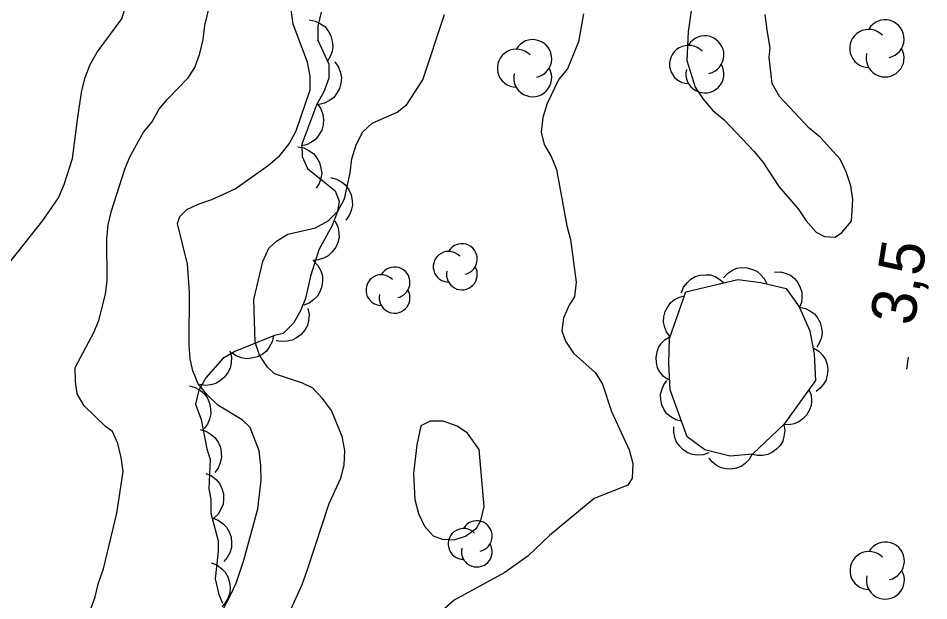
# Model space of a CAD drawing. Extents: x 282461 to 284471, y 5554090 to 5557646.
# Drawn here: x 283254.5 to 283315.6, y 5556961.7 to 5557000.7 of the extents above; entities that cross this region are included whole.
import ezdxf

# ---------------------------------------------------------------- set-up
doc = ezdxf.new("R2010")
doc.units = 0
for name, color, linetype in [('Niveau 1', 7, 'Continuous'), ('Niveau 2', 7, 'Continuous'), ('Niveau 3', 7, 'Continuous'), ('Niveau 44', 7, 'Continuous'), ('Niveau 7', 7, 'Continuous')]:
    doc.layers.add(name, color=color, linetype=linetype)

msp = doc.modelspace()

# ---------------------------------------------------------------- linework, layer by layer
at = {"layer": 'Niveau 1'}
msp.add_lwpolyline([(283285.42, 5556971.85), (283284.65, 5556972.94), (283283.95, 5556973.4), (283283.02, 5556973.74), (283282.15, 5556973.73), (283281.51, 5556973.43), (283281.24, 5556972.15), (283281.03, 5556970.23), (283281.11, 5556968.49), (283281.35, 5556967.56), (283281.76, 5556966.7), (283282.35, 5556966.07), (283282.94, 5556965.84), (283283.75, 5556965.79), (283284.5, 5556966.03), (283285.25, 5556966.57), (283285.53, 5556967.09), (283285.76, 5556968.02), (283285.42, 5556971.85)], dxfattribs=at)
at = {"layer": 'Niveau 2'}
for points in [[(283259.01, 5556960.11), (283259.69, 5556961.98), (283259.91, 5556962.91), (283260.25, 5556963.85), (283261.14, 5556967.58), (283261.57, 5556970.38), (283261.44, 5556971.31), (283261.2, 5556972.24), (283260.84, 5556973.05), (283260.37, 5556973.39), (283258.96, 5556974.77), (283258.48, 5556975.58), (283258.36, 5556976.4), (283258.35, 5556977.33), (283259.6, 5556979.67), (283259.94, 5556980.49), (283260.38, 5556982.24), (283260.49, 5556983.17), (283260.46, 5556985.96), (283260.56, 5556986.9), (283260.78, 5556987.83), (283261.68, 5556990.63), (283262.02, 5556991.45), (283262.93, 5556993.09), (283263.51, 5556993.8), (283263.96, 5556994.62), (283264.54, 5556995.32), (283265.92, 5556996.73), (283266.37, 5556997.44), (283266.71, 5556998.37), (283266.93, 5556999.31), (283267.04, 5557000.24), (283267.48, 5557002.11)], [(283266.19, 5556957.17), (283268.74, 5556962.03), (283269.14, 5556962.9), (283269.65, 5556964.42), (283270.6, 5556967.86), (283270.81, 5556969.78), (283270.79, 5556970.77), (283270.67, 5556971.76), (283270.07, 5556973.32), (283269.54, 5556973.84), (283267.9, 5556974.81), (283267.19, 5556975.5), (283266.6, 5556976.24), (283266.24, 5556977.11), (283266.06, 5556977.92), (283265.99, 5556978.85), (283266.01, 5556982.4), (283265.87, 5556984.26), (283265.2, 5556986.98), (283265.36, 5556987.45), (283265.82, 5556987.92), (283266.58, 5556988.28), (283267.5, 5556988.58), (283269.06, 5556989.3), (283271.31, 5556990.89), (283272.06, 5556991.54), (283272.69, 5556992.31), (283273.15, 5556993.18), (283274.1, 5556995.93), (283274.09, 5556996.86), (283273.91, 5556997.79), (283272.95, 5557000.33), (283272.82, 5557001.32)], [(283299.71, 5557001.69), (283299.44, 5556999.82), (283299.35, 5556997.91), (283299.9, 5556996.11), (283300.44, 5556995.31), (283301.09, 5556994.56), (283301.85, 5556993.93), (283303.85, 5556991.81), (283304.45, 5556991.06), (283305.51, 5556989.45), (283306.81, 5556987.96), (283307.35, 5556987.15), (283308, 5556986.4), (283308.58, 5556986.12), (283309.28, 5556986.07), (283309.74, 5556986.37), (283310.37, 5556987.13), (283310.46, 5556988.59), (283310.33, 5556989.51), (283310.03, 5556990.44), (283309.61, 5556991.3), (283308.31, 5556992.74), (283307.55, 5556993.37), (283305.55, 5556995.49), (283305.07, 5556996.36), (283304.87, 5556998.09), (283304.92, 5556998.73), (283304.73, 5556999.95)], [(283272.37, 5556960.18), (283273.56, 5556962.8), (283273.9, 5556963.74), (283275.36, 5556968.23), (283276.15, 5556969.92), (283276.38, 5556970.8), (283276.42, 5556971.78), (283276.24, 5556972.71), (283275.52, 5556974.45), (283274.93, 5556975.25), (283274.28, 5556975.94), (283273.58, 5556976.28), (283271.71, 5556976.9), (283271.24, 5556977.36), (283270.71, 5556978.17), (283270.41, 5556979.03), (283270.32, 5556981.88), (283270.93, 5556984.44), (283271.32, 5556985.32), (283271.84, 5556985.79), (283272.59, 5556986.26), (283274.45, 5556986.69), (283275.31, 5556987.17), (283275.94, 5556987.81), (283276.4, 5556988.63), (283276.78, 5556990.38), (283276.89, 5556991.31), (283277.17, 5556992.24), (283277.62, 5556993.12), (283278.26, 5556993.71), (283279.93, 5556994.43), (283280.57, 5556994.96), (283281.65, 5556996.6), (283283.11, 5557000.97)], [(283292.41, 5557001.02), (283292.08, 5556999.16), (283291.34, 5556997.35), (283290.77, 5556996.64), (283289.98, 5556995.01), (283289.7, 5556994.08), (283289.59, 5556993.09), (283289.78, 5556992.28), (283290.25, 5556991.47), (283290.61, 5556990.6), (283291.29, 5556986.83), (283291.54, 5556985.91), (283291.92, 5556983.06), (283291.81, 5556982.07), (283291.47, 5556981.55), (283291.08, 5556980.67), (283290.97, 5556979.8), (283291.21, 5556979.1), (283291.74, 5556978.3), (283293.21, 5556976.98), (283293.68, 5556976.23), (283294.29, 5556974.38), (283295.48, 5556971.83), (283295.72, 5556970.91), (283295.68, 5556969.92), (283295.39, 5556969.45), (283293.14, 5556968.55), (283290.14, 5556966.08), (283288.71, 5556964.73), (283287.15, 5556963.6), (283283.74, 5556961.76), (283283, 5556961.11)], [(283304.73, 5556999.95), (283304.6, 5557000.99)]]:
    msp.add_lwpolyline(points, dxfattribs=at)
at = {"layer": 'Niveau 3'}
msp.add_line((283314.09, 5556977.23), (283314.21, 5556978.02), dxfattribs=at)
at = {"layer": 'Niveau 44'}
for points in [[(283274.83, 5557001.13), (283274.61, 5557000.2), (283274.62, 5556999.27), (283275.34, 5556997.65), (283275.35, 5556996.72), (283275.01, 5556995.79), (283274.55, 5556994.97), (283273.54, 5556992.29), (283273.55, 5556991.47), (283273.91, 5556990.67), (283275.78, 5556989.18), (283276.03, 5556988.48), (283275.92, 5556987.78), (283275.58, 5556986.85), (283274.67, 5556985.21), (283274.11, 5556983.46), (283273.78, 5556981.95), (283273.44, 5556981.13), (283272.98, 5556980.31), (283272.29, 5556979.61), (283271.71, 5556979.49), (283269.05, 5556978.41), (283268.25, 5556977.93), (283267.1, 5556976.64), (283266.64, 5556975.82), (283266.42, 5556974.89), (283266.78, 5556973.85), (283267.16, 5556971.88), (283267.4, 5556971.18), (283267.3, 5556969.21), (283267.43, 5556968.51), (283267.44, 5556967.58), (283267.93, 5556965.73), (283267.93, 5556965.03), (283267.72, 5556963.17), (283267.97, 5556962.13), (283268.21, 5556961.55)], [(283274.02, 5557000.62), (283274.44, 5557000.54), (283274.8, 5557000.36), (283275.08, 5557000.17), (283275.3, 5556999.89), (283275.48, 5556999.56), (283275.58, 5556999.19), (283275.62, 5556998.86), (283275.57, 5556998.51), (283275.44, 5556998.16), (283275.25, 5556997.85)], [(283275.74, 5556997.8), (283275.99, 5556997.46), (283276.12, 5556997.07), (283276.19, 5556996.74), (283276.16, 5556996.39), (283276.06, 5556996.03), (283275.87, 5556995.69), (283275.68, 5556995.42), (283275.39, 5556995.21), (283275.06, 5556995.04), (283274.7, 5556994.95)], [(283274.57, 5556995.01), (283274.81, 5556994.67), (283274.94, 5556994.28), (283275, 5556993.95), (283274.97, 5556993.6), (283274.87, 5556993.24), (283274.67, 5556992.91), (283274.47, 5556992.64), (283274.19, 5556992.43), (283273.85, 5556992.26), (283273.5, 5556992.18)], [(283273.26, 5556992.11), (283273.68, 5556992.04), (283274.04, 5556991.85), (283274.32, 5556991.66), (283274.54, 5556991.39), (283274.73, 5556991.06), (283274.82, 5556990.69), (283274.87, 5556990.36), (283274.82, 5556990.01), (283274.7, 5556989.66), (283274.51, 5556989.35)], [(283275.46, 5556990.07), (283275.87, 5556989.96), (283276.22, 5556989.75), (283276.48, 5556989.54), (283276.68, 5556989.24), (283276.84, 5556988.91), (283276.91, 5556988.52), (283276.93, 5556988.2), (283276.84, 5556987.85), (283276.7, 5556987.51), (283276.48, 5556987.21)], [(283275.75, 5556987.16), (283275.94, 5556986.78), (283276.01, 5556986.38), (283276.03, 5556986.04), (283275.94, 5556985.7), (283275.79, 5556985.36), (283275.55, 5556985.06), (283275.31, 5556984.82), (283275, 5556984.66), (283274.64, 5556984.54), (283274.28, 5556984.51)], [(283274.33, 5556984.47), (283274.62, 5556984.17), (283274.81, 5556983.8), (283274.92, 5556983.48), (283274.93, 5556983.13), (283274.88, 5556982.76), (283274.74, 5556982.4), (283274.58, 5556982.11), (283274.33, 5556981.86), (283274.02, 5556981.65), (283273.68, 5556981.51)], [(283298.99, 5556982.34), (283299.13, 5556982.72), (283299.38, 5556983.03), (283299.6, 5556983.26), (283299.9, 5556983.42), (283300.24, 5556983.53), (283300.62, 5556983.55), (283300.93, 5556983.54), (283301.25, 5556983.42), (283301.56, 5556983.24), (283301.82, 5556983)], [(283301.8, 5556983.34), (283302.07, 5556983.64), (283302.4, 5556983.85), (283302.69, 5556983.98), (283303.03, 5556984.03), (283303.38, 5556984.02), (283303.74, 5556983.91), (283304.03, 5556983.79), (283304.29, 5556983.57), (283304.52, 5556983.29), (283304.68, 5556982.98)], [(283305.21, 5556983.73), (283305.61, 5556983.74), (283305.99, 5556983.64), (283306.28, 5556983.51), (283306.55, 5556983.29), (283306.78, 5556983.02), (283306.94, 5556982.69), (283307.05, 5556982.39), (283307.06, 5556982.05), (283307.02, 5556981.69), (283306.9, 5556981.37)], [(283305.84, 5556973.51), (283303.75, 5556971.53), (283302.25, 5556971.39), (283300.55, 5556971.82), (283299.36, 5556972.7), (283298.23, 5556975.85), (283298.14, 5556977.6), (283298.19, 5556979.28), (283299.27, 5556982.41), (283302.75, 5556983.22), (283304.3, 5556983.03), (283306, 5556982.62), (283306.88, 5556981.39), (283307.58, 5556979.79), (283307.87, 5556978.22), (283307.96, 5556976.46), (283305.84, 5556973.51)], [(283298.23, 5556979.39), (283297.99, 5556979.72), (283297.85, 5556980.09), (283297.78, 5556980.4), (283297.81, 5556980.74), (283297.9, 5556981.08), (283298.07, 5556981.41), (283298.25, 5556981.67), (283298.52, 5556981.88), (283298.84, 5556982.05), (283299.18, 5556982.14)], [(283273.95, 5556981.29), (283274.03, 5556980.88), (283273.99, 5556980.47), (283273.92, 5556980.15), (283273.74, 5556979.84), (283273.5, 5556979.55), (283273.19, 5556979.32), (283272.9, 5556979.16), (283272.55, 5556979.09), (283272.18, 5556979.07), (283271.82, 5556979.13)], [(283306.89, 5556981.37), (283307.29, 5556981.29), (283307.64, 5556981.11), (283307.9, 5556980.93), (283308.11, 5556980.66), (283308.28, 5556980.35), (283308.37, 5556979.99), (283308.42, 5556979.67), (283308.36, 5556979.34), (283308.24, 5556979), (283308.05, 5556978.7)], [(283271.64, 5556979.46), (283271.55, 5556979.05), (283271.35, 5556978.69), (283271.16, 5556978.42), (283270.87, 5556978.21), (283270.54, 5556978.04), (283270.16, 5556977.95), (283269.83, 5556977.92), (283269.49, 5556977.99), (283269.14, 5556978.12), (283268.83, 5556978.32)], [(283298.11, 5556976.5), (283297.78, 5556976.73), (283297.54, 5556977.05), (283297.38, 5556977.32), (283297.31, 5556977.66), (283297.28, 5556978.01), (283297.36, 5556978.38), (283297.45, 5556978.68), (283297.65, 5556978.96), (283297.9, 5556979.21), (283298.19, 5556979.4)], [(283307.85, 5556978.63), (283308.19, 5556978.42), (283308.46, 5556978.13), (283308.64, 5556977.87), (283308.74, 5556977.54), (283308.79, 5556977.19), (283308.75, 5556976.82), (283308.68, 5556976.51), (283308.51, 5556976.22), (283308.28, 5556975.94), (283308, 5556975.73)], [(283268.71, 5556978.45), (283268.82, 5556978.04), (283268.8, 5556977.63), (283268.74, 5556977.3), (283268.58, 5556976.99), (283268.36, 5556976.69), (283268.05, 5556976.45), (283267.78, 5556976.27), (283267.43, 5556976.18), (283267.06, 5556976.14), (283266.7, 5556976.19)], [(283298.99, 5556973.73), (283298.6, 5556973.83), (283298.26, 5556974.03), (283298.01, 5556974.23), (283297.82, 5556974.51), (283297.67, 5556974.84), (283297.61, 5556975.2), (283297.58, 5556975.52), (283297.66, 5556975.85), (283297.81, 5556976.18), (283298.01, 5556976.46)], [(283266, 5556976.11), (283266.4, 5556976), (283266.75, 5556975.79), (283267.01, 5556975.57), (283267.21, 5556975.28), (283267.36, 5556974.94), (283267.42, 5556974.56), (283267.44, 5556974.23), (283267.36, 5556973.88), (283267.21, 5556973.54), (283266.99, 5556973.25)], [(283307.53, 5556975.87), (283307.67, 5556975.49), (283307.7, 5556975.1), (283307.67, 5556974.78), (283307.55, 5556974.46), (283307.37, 5556974.15), (283307.11, 5556973.89), (283306.86, 5556973.69), (283306.54, 5556973.57), (283306.19, 5556973.5), (283305.84, 5556973.51)], [(283266.72, 5556973.18), (283267.12, 5556973.07), (283267.47, 5556972.85), (283267.73, 5556972.63), (283267.93, 5556972.34), (283268.08, 5556972), (283268.14, 5556971.62), (283268.16, 5556971.29), (283268.07, 5556970.94), (283267.92, 5556970.6), (283267.7, 5556970.31)], [(283300.82, 5556971.62), (283300.44, 5556971.49), (283300.04, 5556971.47), (283299.72, 5556971.5), (283299.41, 5556971.62), (283299.1, 5556971.81), (283298.85, 5556972.08), (283298.65, 5556972.33), (283298.53, 5556972.65), (283298.47, 5556973), (283298.48, 5556973.35)], [(283305.84, 5556973.51), (283305.91, 5556973.11), (283305.85, 5556972.72), (283305.77, 5556972.41), (283305.59, 5556972.12), (283305.35, 5556971.86), (283305.05, 5556971.65), (283304.77, 5556971.5), (283304.43, 5556971.44), (283304.07, 5556971.44), (283303.73, 5556971.51)], [(283303.73, 5556971.53), (283303.53, 5556971.17), (283303.25, 5556970.9), (283302.99, 5556970.71), (283302.67, 5556970.59), (283302.32, 5556970.53), (283301.95, 5556970.55), (283301.64, 5556970.61), (283301.34, 5556970.77), (283301.06, 5556970.99), (283300.83, 5556971.26)], [(283267.11, 5556970.24), (283267.49, 5556970.08), (283267.81, 5556969.81), (283268.03, 5556969.56), (283268.18, 5556969.24), (283268.28, 5556968.88), (283268.29, 5556968.49), (283268.26, 5556968.17), (283268.12, 5556967.84), (283267.92, 5556967.52), (283267.66, 5556967.27)], [(283267.53, 5556967.26), (283267.92, 5556967.12), (283268.26, 5556966.87), (283268.5, 5556966.64), (283268.67, 5556966.33), (283268.8, 5556965.98), (283268.83, 5556965.6), (283268.83, 5556965.27), (283268.72, 5556964.93), (283268.54, 5556964.6), (283268.3, 5556964.33)], [(283267.46, 5556964.26), (283267.85, 5556964.11), (283268.18, 5556963.86), (283268.41, 5556963.62), (283268.58, 5556963.31), (283268.7, 5556962.96), (283268.73, 5556962.57), (283268.72, 5556962.24), (283268.59, 5556961.91), (283268.41, 5556961.58), (283268.17, 5556961.31)]]:
    msp.add_lwpolyline(points, dxfattribs=at)
for centre, radius, start, end in [((283312.632, 5556999.347), 1.275, 282.26917, 149.72625), ((283311.535, 5556998.71), 1.275, 44.11537, 269.80396), ((283300.553, 5556998.276), 1.275, 282.26917, 149.72625), ((283289.012, 5556998.023), 1.275, 282.26917, 149.72625), ((283299.457, 5556997.638), 1.275, 44.11537, 269.80396), ((283287.916, 5556997.385), 1.275, 44.11537, 269.80396), ((283312.632, 5556998.072), 1.275, 166.93686, 29.62122), ((283300.553, 5556997.001), 1.275, 166.93686, 29.62122), ((283289.012, 5556996.748), 1.275, 166.93686, 29.62122), ((283284.267, 5556984.598), 1.032, 282.26917, 149.72625), ((283283.38, 5556984.082), 1.032, 44.11537, 269.80396), ((283279.755, 5556983.035), 1.032, 282.26917, 149.72625), ((283284.267, 5556983.566), 1.032, 166.93686, 29.62122), ((283278.868, 5556982.519), 1.032, 44.11537, 269.80396), ((283279.755, 5556982.003), 1.032, 166.93686, 29.62122), ((283285.266, 5556966.037), 1.032, 282.26917, 149.72625), ((283284.379, 5556965.521), 1.032, 44.11537, 269.80396), ((283285.266, 5556965.005), 1.032, 166.93686, 29.62122), ((283312.649, 5556964.371), 1.275, 282.26917, 149.72625), ((283311.552, 5556963.733), 1.275, 44.11537, 269.80396), ((283312.649, 5556963.096), 1.275, 166.93686, 29.62122)]:
    msp.add_arc(centre, radius, start, end, dxfattribs=at)
at = {"layer": 'Niveau 7'}
msp.add_lwpolyline([(283253.28, 5556983.54), (283256.19, 5556987.19), (283257.22, 5556988.71), (283257.61, 5556989.59), (283258.17, 5556991.34), (283258.54, 5556994.26), (283258.8, 5556995.89), (283259.02, 5556996.76), (283259.36, 5556997.64), (283259.81, 5556998.46), (283261.47, 5557000.69), (283261.75, 5557001.57)], dxfattribs=at)

# ---------------------------------------------------------------- texts
at = {"layer": 'Niveau 3'}
msp.add_text('3,5  ', height=3, rotation=81.09575, dxfattribs=at).set_placement((283314.57, 5556980.07))

doc.saveas('drawing.dxf')
